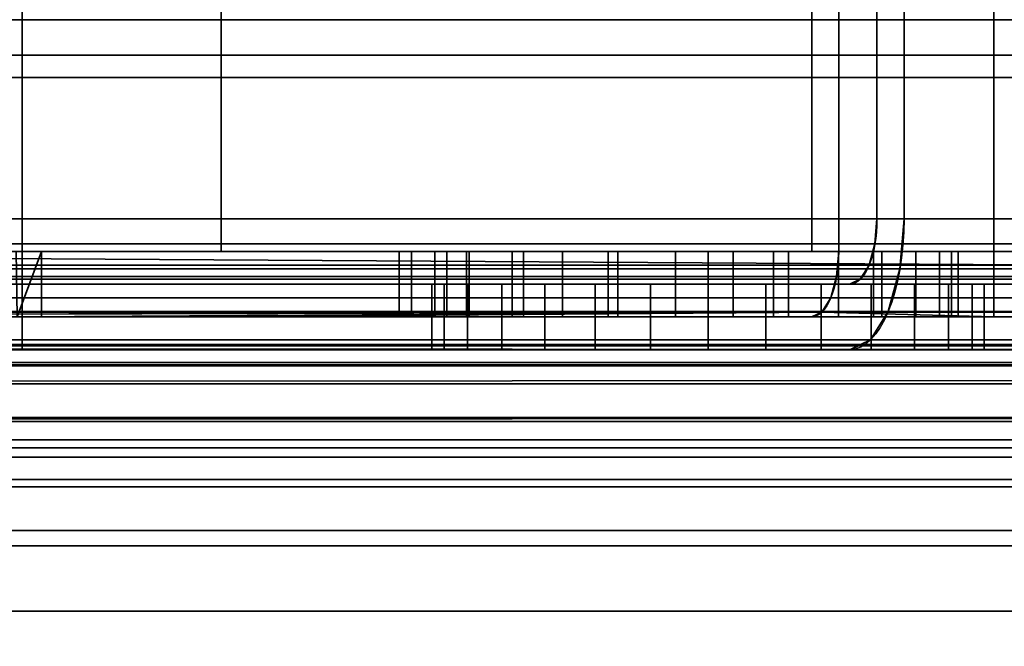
# Model space of a CAD drawing. Header units: millimetres. Extents: x -603 to 3703, y -115 to 193.
# Tile 448 of 656: x 1087 to 1103, y -35 to -25. Entities that reach past the tile are written whole.
import ezdxf

# ---------------------------------------------------------------- set-up
doc = ezdxf.new("R2010")
doc.units = ezdxf.units.MM
doc.layers.add('152', color=7, linetype='Continuous', true_color=0xffffff)

# ---------------------------------------------------------------- blocks, each defined once
blk = doc.blocks.new('UG_SURFACE_055')
at = {"layer": '152', "color": 252, "linetype": 'Continuous', "lineweight": 35}
for points in [[(1023.5, -29.92, 2023.75), (1976.5, -29.92, 2023.75), (1976.5, 14.42, 2023.75), (1023.5, 14.42, 2023.75)], [(1025, -29.92, 2022.25), (1025, 14.42, 2022.25), (1975, 14.42, 2022.25), (1975, -29.92, 2022.25)], [(970, -18, 2077.25), (970, -29.92, 2077.25), (2030, -29.92, 2077.25), (2030, -18, 2077.25)], [(971.5, -18, 2075.75), (2028.5, -18, 2075.75), (2028.5, -29.92, 2075.75), (971.5, -29.92, 2075.75)], [(2029.941, -30.521, 2077.191), (970, -29.92, 2077.25), (970.059, -30.521, 2077.191)], [(2029.941, -30.521, 2077.191), (2030, -29.92, 2077.25), (970, -29.92, 2077.25)], [(971.53, -30.228, 2075.72), (971.5, -29.92, 2075.75), (2028.5, -29.92, 2075.75)], [(971.53, -30.228, 2075.72), (2028.5, -29.92, 2075.75), (2028.47, -30.228, 2075.72)], [(1976.53, -30.228, 2023.78), (1023.5, -29.92, 2023.75), (1023.47, -30.228, 2023.78)], [(1976.53, -30.228, 2023.78), (1976.5, -29.92, 2023.75), (1023.5, -29.92, 2023.75)], [(1024.941, -30.521, 2022.309), (1975, -29.92, 2022.25), (1975.059, -30.521, 2022.309)], [(1024.941, -30.521, 2022.309), (1025, -29.92, 2022.25), (1975, -29.92, 2022.25)], [(2028.47, -30.228, 2075.72), (2028.38, -30.525, 2075.63), (971.62, -30.525, 2075.63), (971.53, -30.228, 2075.72)], [(1023.47, -30.228, 2023.78), (1023.38, -30.525, 2023.87), (1976.62, -30.525, 2023.87)], [(1023.47, -30.228, 2023.78), (1976.62, -30.525, 2023.87), (1976.53, -30.228, 2023.78)], [(970.059, -30.521, 2077.191), (970.234, -31.099, 2077.016), (2029.766, -31.099, 2077.016), (2029.941, -30.521, 2077.191)], [(2028.037, -31.037, 2075.287), (971.963, -31.037, 2075.287), (971.62, -30.525, 2075.63), (2028.38, -30.525, 2075.63)], [(1976.62, -30.525, 2023.87), (1023.38, -30.525, 2023.87), (1023.037, -31.037, 2024.213), (1976.963, -31.037, 2024.213)], [(1975.059, -30.521, 2022.309), (1024.765, -31.099, 2022.485), (1024.941, -30.521, 2022.309)], [(1975.059, -30.521, 2022.309), (1975.235, -31.099, 2022.485), (1024.765, -31.099, 2022.485)], [(2027.525, -31.38, 2074.775), (972.475, -31.38, 2074.775), (971.963, -31.037, 2075.287), (2028.037, -31.037, 2075.287)], [(1976.963, -31.037, 2024.213), (1023.037, -31.037, 2024.213), (1022.525, -31.38, 2024.725), (1977.475, -31.38, 2024.725)], [(2029.766, -31.099, 2077.016), (970.234, -31.099, 2077.016), (970.902, -32.098, 2076.348), (2029.098, -32.098, 2076.348)], [(1975.902, -32.098, 2023.152), (1024.098, -32.098, 2023.152), (1024.765, -31.099, 2022.485), (1975.235, -31.099, 2022.485)], [(2026.92, -31.5, 2074.17), (973.08, -31.5, 2074.17), (972.475, -31.38, 2074.775), (2027.525, -31.38, 2074.775)], [(973.08, -31.5, 2074.17), (2026.92, -31.5, 2074.17), (1978.08, -31.5, 2025.33), (1021.92, -31.5, 2025.33)], [(1977.475, -31.38, 2024.725), (1022.525, -31.38, 2024.725), (1021.92, -31.5, 2025.33), (1978.08, -31.5, 2025.33)], [(2029.098, -32.098, 2076.348), (970.902, -32.098, 2076.348), (971.901, -32.766, 2075.349), (2028.099, -32.766, 2075.349)], [(1976.901, -32.766, 2024.151), (1023.099, -32.766, 2024.151), (1024.098, -32.098, 2023.152), (1975.902, -32.098, 2023.152)], [(2028.099, -32.766, 2075.349), (971.901, -32.766, 2075.349), (973.08, -33, 2074.17), (2026.92, -33, 2074.17)], [(1978.08, -33, 2025.33), (1021.92, -33, 2025.33), (1023.099, -32.766, 2024.151), (1976.901, -32.766, 2024.151)], [(973.08, -33, 2074.17), (1021.92, -33, 2025.33), (1978.08, -33, 2025.33), (2026.92, -33, 2074.17)]]:
    blk.add_3dface(points, dxfattribs=at)
blk = doc.blocks.new('UG_SURFACE_057')
at = {"layer": '152', "color": 252, "linetype": 'Continuous', "lineweight": 35}
for points in [[(1026, -25.835, -7.906), (1974, -25.835, -7.906), (1974, -24.953, -7.75), (1026, -24.953, -7.75)], [(1026, -24.953, -8.75), (1974, -24.953, -8.75), (1974, -25.493, -8.845), (1026, -25.493, -8.845)], [(1026, -25.493, -8.845), (1974, -25.493, -8.845), (1974, -31.644, -11.084), (1026, -31.644, -11.084)], [(1026, -31.986, -10.144), (1974, -31.986, -10.144), (1974, -25.835, -7.906), (1026, -25.835, -7.906)], [(1974, -31.644, -11.084), (1974, -31.986, -10.144), (1026, -31.986, -10.144), (1026, -31.644, -11.084)]]:
    blk.add_3dface(points, dxfattribs=at)
blk = doc.blocks.new('UG_SURFACE_197')
at = {"layer": '152', "color": 252, "linetype": 'Continuous', "lineweight": 35}
for points in [[(1032, -16, 1527), (1101, -16, 1527), (1101, -28, 1527), (1032, -28, 1527)], [(1032, -28, 1528), (1100.586, -28, 1528), (1100.586, -16, 1528), (1032, -16, 1528)], [(1087.5, -28, 1619), (1101, -28, 1619), (1101, -16, 1619), (1087.5, -16, 1619)], [(1087.5, -28, 1619), (1087.5, -16, 1619), (1087.5, -16, 1618), (1087.5, -28, 1618)], [(1087.5, -28, 1618), (1087.5, -16, 1618), (1100.586, -16, 1618), (1100.586, -28, 1618)], [(1108, -28, 1610.586), (1100.586, -28, 1618), (1100.586, -16, 1618), (1108, -16, 1610.586)], [(1100.586, -28, 1528), (1108, -28, 1535.414), (1108, -16, 1535.414), (1100.586, -16, 1528)], [(1101, -16, 1527), (1109, -16, 1535), (1109, -28, 1535), (1101, -28, 1527)], [(1109, -16, 1611), (1101, -16, 1619), (1101, -28, 1619), (1109, -28, 1611)], [(1100.937, -28.765, 1527.152), (1032, -28.765, 1527.152), (1032, -28, 1527), (1101, -28, 1527)], [(1100.586, -28, 1528), (1032, -28, 1528), (1032, -28.383, 1528.076), (1100.554, -28.383, 1528.076)], [(1101, -28, 1619), (1087.5, -28, 1619), (1087.5, -28.765, 1618.848), (1100.937, -28.765, 1618.848)], [(1087.5, -28, 1618), (1087.5, -28.383, 1617.924), (1087.5, -28.765, 1618.848), (1087.5, -28, 1619)], [(1100.554, -28.383, 1617.924), (1087.5, -28.383, 1617.924), (1087.5, -28, 1618), (1100.586, -28, 1618)], [(1107.924, -28.383, 1610.554), (1100.554, -28.383, 1617.924), (1100.586, -28, 1618), (1108, -28, 1610.586)], [(1100.554, -28.383, 1528.076), (1107.924, -28.383, 1535.446), (1108, -28, 1535.414), (1100.586, -28, 1528)], [(1101, -28, 1527), (1109, -28, 1535), (1108.848, -28.765, 1535.063), (1100.937, -28.765, 1527.152)], [(1109, -28, 1611), (1101, -28, 1619), (1100.937, -28.765, 1618.848), (1108.848, -28.765, 1610.937)], [(1100.554, -28.383, 1528.076), (1032, -28.383, 1528.076), (1032, -28.707, 1528.293), (1100.464, -28.707, 1528.293)], [(1087.5, -29.414, 1618.414), (1087.5, -28.765, 1618.848), (1087.5, -28.383, 1617.924), (1087.5, -28.707, 1617.707)], [(1100.464, -28.707, 1617.707), (1087.5, -28.707, 1617.707), (1087.5, -28.383, 1617.924), (1100.554, -28.383, 1617.924)], [(1107.707, -28.707, 1610.464), (1100.464, -28.707, 1617.707), (1100.554, -28.383, 1617.924), (1107.924, -28.383, 1610.554)], [(1100.464, -28.707, 1528.293), (1107.707, -28.707, 1535.536), (1107.924, -28.383, 1535.446), (1100.554, -28.383, 1528.076)], [(1100.464, -28.707, 1528.293), (1032, -28.707, 1528.293), (1032, -28.924, 1528.617), (1100.33, -28.924, 1528.617)], [(1100.757, -29.414, 1527.586), (1032, -29.414, 1527.586), (1032, -28.765, 1527.152), (1100.937, -28.765, 1527.152)], [(1087.5, -29.848, 1617.765), (1087.5, -29.414, 1618.414), (1087.5, -28.707, 1617.707), (1087.5, -28.924, 1617.383)], [(1100.33, -28.924, 1617.383), (1087.5, -28.924, 1617.383), (1087.5, -28.707, 1617.707), (1100.464, -28.707, 1617.707)], [(1100.937, -28.765, 1618.848), (1087.5, -28.765, 1618.848), (1087.5, -29.414, 1618.414), (1100.757, -29.414, 1618.414)], [(1107.383, -28.924, 1610.33), (1100.33, -28.924, 1617.383), (1100.464, -28.707, 1617.707), (1107.707, -28.707, 1610.464)], [(1100.33, -28.924, 1528.617), (1107.383, -28.924, 1535.67), (1107.707, -28.707, 1535.536), (1100.464, -28.707, 1528.293)], [(1100.937, -28.765, 1527.152), (1108.848, -28.765, 1535.063), (1108.414, -29.414, 1535.243), (1100.757, -29.414, 1527.586)], [(1108.848, -28.765, 1610.937), (1100.937, -28.765, 1618.848), (1100.757, -29.414, 1618.414), (1108.414, -29.414, 1610.757)], [(1100.33, -28.924, 1528.617), (1032, -28.924, 1528.617), (1032, -29, 1529), (1100.172, -29, 1529)], [(1087.5, -30, 1617), (1087.5, -29.848, 1617.765), (1087.5, -28.924, 1617.383), (1087.5, -29, 1617)], [(1100.172, -29, 1617), (1087.5, -29, 1617), (1087.5, -28.924, 1617.383), (1100.33, -28.924, 1617.383)], [(1107, -29, 1610.172), (1100.172, -29, 1617), (1100.33, -28.924, 1617.383), (1107.383, -28.924, 1610.33)], [(1100.172, -29, 1529), (1107, -29, 1535.828), (1107.383, -28.924, 1535.67), (1100.33, -28.924, 1528.617)], [(1078.785, -29, 1530.5), (1100.172, -29, 1529), (1032, -29, 1529)], [(1078.785, -29, 1530.5), (1080.698, -29, 1530.881), (1100.172, -29, 1529)], [(1100.172, -29, 1529), (1080.698, -29, 1530.881), (1082.32, -29, 1531.964)], [(1096.271, -29, 1544.617), (1082.32, -29, 1531.964), (1083.404, -29, 1533.587)], [(1082.32, -29, 1531.964), (1096.271, -29, 1544.617), (1098, -29, 1544.25), (1100.172, -29, 1529)], [(1100.172, -29, 1617), (1082.698, -29, 1562.654), (1085.01, -29, 1600.99), (1086.853, -29, 1603.747)], [(1085.49, -29, 1560.489), (1082.698, -29, 1562.654), (1100.172, -29, 1617)], [(1083.404, -29, 1533.587), (1083.785, -29, 1535.5), (1094.842, -29, 1545.656), (1096.271, -29, 1544.617)], [(1083.785, -29, 1547.975), (1086.228, -29, 1550.527), (1093.773, -29, 1548.944), (1093.958, -29, 1547.187)], [(1093.958, -29, 1547.187), (1094.842, -29, 1545.656), (1083.785, -29, 1535.5), (1083.785, -29, 1547.975)], [(1100.172, -29, 1617), (1097.116, -29, 1552.657), (1095.502, -29, 1551.938), (1085.49, -29, 1560.489)], [(1087.161, -29, 1557.376), (1085.49, -29, 1560.489), (1095.502, -29, 1551.938)], [(1086.228, -29, 1550.527), (1087.422, -29, 1553.852), (1094.319, -29, 1550.625), (1093.773, -29, 1548.944)], [(1086.853, -29, 1603.747), (1086.853, -30, 1603.747), (1087.5, -30, 1607), (1087.5, -29, 1607)], [(1100.172, -29, 1617), (1086.853, -29, 1603.747), (1087.5, -29, 1607)], [(1095.502, -29, 1551.938), (1094.319, -29, 1550.625), (1087.422, -29, 1553.852), (1087.161, -29, 1557.376)], [(1087.5, -29, 1617), (1087.5, -29, 1607), (1087.5, -30, 1607), (1087.5, -30, 1617)], [(1087.5, -29, 1607), (1087.5, -29, 1617), (1100.172, -29, 1617)], [(1093.773, -29, 1548.944), (1093.773, -30, 1548.944), (1093.958, -30, 1547.187), (1093.958, -29, 1547.187)], [(1094.319, -29, 1550.625), (1094.319, -30, 1550.625), (1093.773, -30, 1548.944), (1093.773, -29, 1548.944)], [(1093.958, -29, 1547.187), (1093.958, -30, 1547.187), (1094.842, -30, 1545.656), (1094.842, -29, 1545.656)], [(1095.502, -29, 1551.938), (1095.502, -30, 1551.938), (1094.319, -30, 1550.625), (1094.319, -29, 1550.625)], [(1094.842, -29, 1545.656), (1094.842, -30, 1545.656), (1096.271, -30, 1544.617), (1096.271, -29, 1544.617)], [(1097.116, -29, 1552.657), (1097.116, -30, 1552.657), (1095.502, -30, 1551.938), (1095.502, -29, 1551.938)], [(1096.271, -29, 1544.617), (1096.271, -30, 1544.617), (1098, -30, 1544.25), (1098, -29, 1544.25)], [(1100.172, -29, 1617), (1098, -29, 1552.75), (1097.116, -29, 1552.657)], [(1098, -30, 1552.75), (1097.116, -30, 1552.657), (1097.116, -29, 1552.657), (1098, -29, 1552.75)], [(1107, -29, 1535.828), (1100.172, -29, 1529), (1098, -29, 1544.25), (1099.729, -29, 1544.617)], [(1098.884, -29, 1552.657), (1098, -29, 1552.75), (1100.172, -29, 1617), (1107, -29, 1610.172)], [(1098, -29, 1552.75), (1098.884, -29, 1552.657), (1098.884, -30, 1552.657), (1098, -30, 1552.75)], [(1098, -29, 1544.25), (1098, -30, 1544.25), (1099.729, -30, 1544.617), (1099.729, -29, 1544.617)], [(1107, -29, 1610.172), (1100.498, -29, 1551.938), (1098.884, -29, 1552.657)], [(1100.498, -29, 1551.938), (1100.498, -30, 1551.938), (1098.884, -30, 1552.657), (1098.884, -29, 1552.657)], [(1099.729, -29, 1544.617), (1101.158, -29, 1545.656), (1107, -29, 1535.828)], [(1099.729, -29, 1544.617), (1099.729, -30, 1544.617), (1101.158, -30, 1545.656), (1101.158, -29, 1545.656)], [(1107, -29, 1610.172), (1101.681, -29, 1550.625), (1100.498, -29, 1551.938)], [(1101.681, -29, 1550.625), (1101.681, -30, 1550.625), (1100.498, -30, 1551.938), (1100.498, -29, 1551.938)], [(1107, -29, 1535.828), (1101.158, -29, 1545.656), (1102.042, -29, 1547.187)], [(1101.158, -29, 1545.656), (1101.158, -30, 1545.656), (1102.042, -30, 1547.187), (1102.042, -29, 1547.187)], [(1102.227, -29, 1548.944), (1101.681, -29, 1550.625), (1107, -29, 1610.172), (1107, -29, 1535.828)], [(1102.227, -29, 1548.944), (1102.227, -30, 1548.944), (1101.681, -30, 1550.625), (1101.681, -29, 1550.625)], [(1102.042, -29, 1547.187), (1102.227, -29, 1548.944), (1107, -29, 1535.828)], [(1102.042, -29, 1547.187), (1102.042, -30, 1547.187), (1102.227, -30, 1548.944), (1102.227, -29, 1548.944)], [(1100.489, -29.848, 1528.235), (1032, -29.848, 1528.235), (1032, -29.414, 1527.586), (1100.757, -29.414, 1527.586)], [(1100.757, -29.414, 1618.414), (1087.5, -29.414, 1618.414), (1087.5, -29.848, 1617.765), (1100.489, -29.848, 1617.765)], [(1100.757, -29.414, 1527.586), (1108.414, -29.414, 1535.243), (1107.765, -29.848, 1535.511), (1100.489, -29.848, 1528.235)], [(1108.414, -29.414, 1610.757), (1100.757, -29.414, 1618.414), (1100.489, -29.848, 1617.765), (1107.765, -29.848, 1610.489)], [(1100.172, -30, 1529), (1032, -30, 1529), (1032, -29.848, 1528.235), (1100.489, -29.848, 1528.235)], [(1100.489, -29.848, 1617.765), (1087.5, -29.848, 1617.765), (1087.5, -30, 1617), (1100.172, -30, 1617)], [(1100.489, -29.848, 1528.235), (1107.765, -29.848, 1535.511), (1107, -30, 1535.828), (1100.172, -30, 1529)], [(1107.765, -29.848, 1610.489), (1100.489, -29.848, 1617.765), (1100.172, -30, 1617), (1107, -30, 1610.172)], [(1032, -30, 1529), (1100.172, -30, 1529), (1078.785, -30, 1530.5)], [(1062.498, -30, 1551.938), (1107, -30, 1610.172), (1085.01, -30, 1600.99), (1082.253, -30, 1599.147)], [(1072.866, -30, 1560.884), (1107, -30, 1610.172), (1062.498, -30, 1551.938)], [(1107, -30, 1610.172), (1072.866, -30, 1560.884), (1075.789, -30, 1562.87)], [(1107, -30, 1610.172), (1075.789, -30, 1562.87), (1079.266, -30, 1563.496)], [(1080.698, -30, 1530.881), (1078.785, -30, 1530.5), (1100.172, -30, 1529)], [(1107, -30, 1610.172), (1079.266, -30, 1563.496), (1082.698, -30, 1562.654)], [(1082.32, -30, 1531.964), (1080.698, -30, 1530.881), (1100.172, -30, 1529)], [(1100.172, -30, 1529), (1083.404, -30, 1533.587), (1082.32, -30, 1531.964)], [(1107, -30, 1610.172), (1082.698, -30, 1562.654), (1085.49, -30, 1560.489)], [(1098, -30, 1544.25), (1083.785, -30, 1535.5), (1083.404, -30, 1533.587), (1100.172, -30, 1529)], [(1083.785, -30, 1547.975), (1083.785, -30, 1535.5), (1094.842, -30, 1545.656), (1093.958, -30, 1547.187)], [(1093.958, -30, 1547.187), (1093.773, -30, 1548.944), (1086.228, -30, 1550.527), (1083.785, -30, 1547.975)], [(1083.785, -30, 1535.5), (1098, -30, 1544.25), (1096.271, -30, 1544.617)], [(1096.271, -30, 1544.617), (1094.842, -30, 1545.656), (1083.785, -30, 1535.5)], [(1086.853, -30, 1603.747), (1085.01, -30, 1600.99), (1107, -30, 1610.172)], [(1085.49, -30, 1560.489), (1095.502, -30, 1551.938), (1097.116, -30, 1552.657), (1107, -30, 1610.172)], [(1085.49, -30, 1560.489), (1094.319, -30, 1550.625), (1095.502, -30, 1551.938)], [(1094.319, -30, 1550.625), (1085.49, -30, 1560.489), (1087.161, -30, 1557.376)], [(1087.422, -30, 1553.852), (1086.228, -30, 1550.527), (1093.773, -30, 1548.944), (1094.319, -30, 1550.625)], [(1087.5, -30, 1607), (1086.853, -30, 1603.747), (1107, -30, 1610.172)], [(1094.319, -30, 1550.625), (1087.161, -30, 1557.376), (1087.422, -30, 1553.852)], [(1107, -30, 1610.172), (1100.172, -30, 1617), (1087.5, -30, 1617), (1087.5, -30, 1607)], [(1107, -30, 1610.172), (1097.116, -30, 1552.657), (1098, -30, 1552.75)], [(1098, -30, 1552.75), (1098.884, -30, 1552.657), (1107, -30, 1610.172)], [(1100.172, -30, 1529), (1107, -30, 1535.828), (1099.729, -30, 1544.617), (1098, -30, 1544.25)], [(1098.884, -30, 1552.657), (1100.498, -30, 1551.938), (1107, -30, 1610.172)], [(1107, -30, 1535.828), (1101.158, -30, 1545.656), (1099.729, -30, 1544.617)], [(1100.498, -30, 1551.938), (1101.681, -30, 1550.625), (1107, -30, 1610.172)], [(1102.042, -30, 1547.187), (1101.158, -30, 1545.656), (1107, -30, 1535.828)], [(1107, -30, 1535.828), (1107, -30, 1610.172), (1101.681, -30, 1550.625), (1102.227, -30, 1548.944)], [(1107, -30, 1535.828), (1102.227, -30, 1548.944), (1102.042, -30, 1547.187)]]:
    blk.add_3dface(points, dxfattribs=at)
blk = doc.blocks.new('UG_SURFACE_198')
at = {"layer": '152', "color": 252, "linetype": 'Continuous', "lineweight": 35}
for points in [[(1032, -15.5, 1004.2), (1100, -15.5, 1004.2), (1100, -28.5, 1004.2), (1032, -28.5, 1004.2)], [(1100, -15.5, 1158.8), (1032, -15.5, 1158.8), (1032, -28.5, 1158.8), (1100, -28.5, 1158.8)], [(1085.42, -28.5, 1005.2), (1090.546, -28.5, 1005.2), (1090.546, -15.5, 1005.2), (1087.42, -15.5, 1005.2)], [(1087.42, -15.5, 1157.8), (1090.546, -15.5, 1157.8), (1090.546, -28.5, 1157.8), (1085.42, -28.5, 1157.8)], [(1090.546, -28.5, 1005.2), (1099.586, -28.5, 1005.2), (1099.586, -15.5, 1005.2), (1090.546, -15.5, 1005.2)], [(1090.546, -15.5, 1157.8), (1099.586, -15.5, 1157.8), (1099.586, -28.5, 1157.8), (1090.546, -28.5, 1157.8)], [(1102.375, -15.5, 1007.989), (1099.586, -15.5, 1005.2), (1099.586, -28.5, 1005.2), (1102.375, -28.5, 1007.989)], [(1102.375, -28.5, 1155.011), (1099.586, -28.5, 1157.8), (1099.586, -15.5, 1157.8), (1102.375, -15.5, 1155.011)], [(1100, -15.5, 1004.2), (1109, -15.5, 1013.2), (1109, -28.5, 1013.2), (1100, -28.5, 1004.2)], [(1100, -28.5, 1158.8), (1109, -28.5, 1149.8), (1109, -15.5, 1149.8), (1100, -15.5, 1158.8)], [(1102.375, -28.5, 1007.989), (1108, -28.5, 1013.614), (1108, -15.5, 1013.614), (1102.375, -15.5, 1007.989)], [(1102.375, -15.5, 1155.011), (1108, -15.5, 1149.386), (1108, -28.5, 1149.386), (1102.375, -28.5, 1155.011)], [(1099.968, -28.883, 1004.276), (1032, -28.883, 1004.276), (1032, -28.5, 1004.2), (1100, -28.5, 1004.2)], [(1100, -28.5, 1158.8), (1032, -28.5, 1158.8), (1032, -28.883, 1158.724), (1099.968, -28.883, 1158.724)], [(1090.546, -28.5, 1015.975), (1085.42, -28.5, 1015.975), (1085.42, -28.5, 1028.207), (1086.658, -28.5, 1029.583)], [(1085.569, -28.5, 1039.917), (1085.42, -28.5, 1040.025), (1085.42, -28.5, 1061.42), (1090.546, -28.5, 1061.42)], [(1090.546, -28.5, 1157.8), (1090.546, -28.5, 1095), (1085.42, -28.5, 1095), (1085.42, -28.5, 1157.8)], [(1090.546, -28.5, 1095), (1090.546, -28.5, 1061.42), (1085.42, -28.5, 1061.42), (1085.42, -28.5, 1095)], [(1090.546, -28.5, 1015.975), (1090.546, -28.5, 1005.2), (1085.42, -28.5, 1005.2), (1085.42, -28.5, 1015.975)], [(1090.546, -28.5, 1061.42), (1087.408, -28.5, 1036.734), (1085.569, -28.5, 1039.917)], [(1087.793, -28.5, 1033.079), (1086.658, -28.5, 1029.583), (1086.658, -29.5, 1029.583), (1087.42, -29.5, 1031.931)], [(1090.546, -28.5, 1015.975), (1086.658, -28.5, 1029.583), (1087.793, -28.5, 1033.079)], [(1087.408, -28.5, 1036.734), (1087.793, -28.5, 1033.079), (1087.793, -29.5, 1033.079), (1087.42, -29.5, 1036.612)], [(1087.793, -28.5, 1033.079), (1087.408, -28.5, 1036.734), (1090.546, -28.5, 1061.42), (1090.546, -28.5, 1015.975)], [(1087.42, -29.5, 1031.931), (1087.793, -29.5, 1033.079), (1087.793, -28.5, 1033.079)], [(1090.546, -28.5, 1015.975), (1090.546, -28.5, 1061.42), (1093.273, -28.5, 1027.294)], [(1093.273, -28.5, 1027.294), (1093.458, -28.5, 1025.537), (1090.546, -28.5, 1015.975)], [(1090.546, -28.5, 1061.42), (1102.375, -28.5, 1061.42), (1097.5, -28.5, 1031.1), (1096.616, -28.5, 1031.007)], [(1090.546, -28.5, 1061.42), (1093.819, -28.5, 1028.975), (1093.273, -28.5, 1027.294)], [(1096.616, -28.5, 1031.007), (1095.002, -28.5, 1030.288), (1090.546, -28.5, 1061.42)], [(1090.546, -28.5, 1015.975), (1094.342, -28.5, 1024.006), (1095.771, -28.5, 1022.967)], [(1095.002, -28.5, 1030.288), (1093.819, -28.5, 1028.975), (1090.546, -28.5, 1061.42)], [(1093.458, -28.5, 1025.537), (1094.342, -28.5, 1024.006), (1090.546, -28.5, 1015.975)], [(1095.771, -28.5, 1022.967), (1097.5, -28.5, 1022.6), (1102.375, -28.5, 1015.975), (1090.546, -28.5, 1015.975)], [(1098, -28.5, 1110), (1090.546, -28.5, 1157.8), (1099.586, -28.5, 1157.8)], [(1102.375, -28.5, 1095), (1090.546, -28.5, 1095), (1096.469, -28.5, 1102.304), (1098, -28.5, 1102)], [(1090.546, -28.5, 1095), (1095.172, -28.5, 1103.172), (1096.469, -28.5, 1102.304)], [(1090.546, -28.5, 1095), (1094, -28.5, 1106), (1094.304, -28.5, 1104.469)], [(1090.546, -28.5, 1157.8), (1095.172, -28.5, 1108.828), (1094.304, -28.5, 1107.531)], [(1098, -28.5, 1110), (1096.469, -28.5, 1109.696), (1090.546, -28.5, 1157.8)], [(1094.304, -28.5, 1107.531), (1094, -28.5, 1106), (1090.546, -28.5, 1095), (1090.546, -28.5, 1157.8)], [(1094.304, -28.5, 1104.469), (1095.172, -28.5, 1103.172), (1090.546, -28.5, 1095)], [(1096.469, -28.5, 1109.696), (1095.172, -28.5, 1108.828), (1090.546, -28.5, 1157.8)], [(1090.546, -28.5, 1015.975), (1102.375, -28.5, 1015.975), (1102.375, -28.5, 1007.989)], [(1102.375, -28.5, 1007.989), (1099.586, -28.5, 1005.2), (1090.546, -28.5, 1005.2), (1090.546, -28.5, 1015.975)], [(1102.375, -28.5, 1095), (1102.375, -28.5, 1061.42), (1090.546, -28.5, 1061.42), (1090.546, -28.5, 1095)], [(1093.273, -28.5, 1027.294), (1093.273, -29.5, 1027.294), (1093.458, -29.5, 1025.537), (1093.458, -28.5, 1025.537)], [(1093.819, -28.5, 1028.975), (1093.819, -29.5, 1028.975), (1093.273, -29.5, 1027.294), (1093.273, -28.5, 1027.294)], [(1093.458, -28.5, 1025.537), (1093.458, -29.5, 1025.537), (1094.342, -29.5, 1024.006), (1094.342, -28.5, 1024.006)], [(1095.002, -28.5, 1030.288), (1095.002, -29.5, 1030.288), (1093.819, -29.5, 1028.975), (1093.819, -28.5, 1028.975)], [(1094, -29.5, 1106), (1094, -28.5, 1106), (1094.304, -28.5, 1107.531), (1094.304, -29.5, 1107.531)], [(1094.304, -29.5, 1104.469), (1094.304, -28.5, 1104.469), (1094, -28.5, 1106), (1094, -29.5, 1106)], [(1094.304, -29.5, 1107.531), (1094.304, -28.5, 1107.531), (1095.172, -28.5, 1108.828), (1095.172, -29.5, 1108.828)], [(1095.172, -29.5, 1103.172), (1095.172, -28.5, 1103.172), (1094.304, -28.5, 1104.469), (1094.304, -29.5, 1104.469)], [(1094.342, -28.5, 1024.006), (1094.342, -29.5, 1024.006), (1095.771, -29.5, 1022.967), (1095.771, -28.5, 1022.967)], [(1096.616, -28.5, 1031.007), (1096.616, -29.5, 1031.007), (1095.002, -29.5, 1030.288), (1095.002, -28.5, 1030.288)], [(1095.172, -29.5, 1108.828), (1095.172, -28.5, 1108.828), (1096.469, -28.5, 1109.696), (1096.469, -29.5, 1109.696)], [(1096.469, -29.5, 1102.304), (1096.469, -28.5, 1102.304), (1095.172, -28.5, 1103.172), (1095.172, -29.5, 1103.172)], [(1095.771, -28.5, 1022.967), (1095.771, -29.5, 1022.967), (1097.5, -29.5, 1022.6), (1097.5, -28.5, 1022.6)], [(1096.469, -29.5, 1109.696), (1096.469, -28.5, 1109.696), (1098, -28.5, 1110), (1098, -29.5, 1110)], [(1098, -29.5, 1102), (1098, -28.5, 1102), (1096.469, -28.5, 1102.304), (1096.469, -29.5, 1102.304)], [(1097.5, -29.5, 1031.1), (1096.616, -29.5, 1031.007), (1096.616, -28.5, 1031.007), (1097.5, -28.5, 1031.1)], [(1097.5, -28.5, 1031.1), (1098.384, -28.5, 1031.007), (1098.384, -29.5, 1031.007), (1097.5, -29.5, 1031.1)], [(1097.5, -28.5, 1022.6), (1097.5, -29.5, 1022.6), (1099.229, -29.5, 1022.967), (1099.229, -28.5, 1022.967)], [(1102.375, -28.5, 1015.975), (1097.5, -28.5, 1022.6), (1099.229, -28.5, 1022.967)], [(1098.384, -28.5, 1031.007), (1097.5, -28.5, 1031.1), (1102.375, -28.5, 1061.42)], [(1098, -29.5, 1102), (1099, -29.5, 1102), (1099, -28.5, 1102), (1098, -28.5, 1102)], [(1099, -29.5, 1110), (1098, -29.5, 1110), (1098, -28.5, 1110), (1099, -28.5, 1110)], [(1102.375, -28.5, 1095), (1098, -28.5, 1102), (1099, -28.5, 1102)], [(1099.586, -28.5, 1157.8), (1102.375, -28.5, 1155.011), (1099, -28.5, 1110), (1098, -28.5, 1110)], [(1099.998, -28.5, 1030.288), (1099.998, -29.5, 1030.288), (1098.384, -29.5, 1031.007), (1098.384, -28.5, 1031.007)], [(1102.375, -28.5, 1061.42), (1099.998, -28.5, 1030.288), (1098.384, -28.5, 1031.007)], [(1100.531, -29.5, 1102.304), (1100.531, -28.5, 1102.304), (1099, -28.5, 1102), (1099, -29.5, 1102)], [(1099, -29.5, 1110), (1099, -28.5, 1110), (1100.531, -28.5, 1109.696), (1100.531, -29.5, 1109.696)], [(1099, -28.5, 1102), (1100.531, -28.5, 1102.304), (1102.375, -28.5, 1095)], [(1102.375, -28.5, 1155.011), (1100.531, -28.5, 1109.696), (1099, -28.5, 1110)], [(1099.229, -28.5, 1022.967), (1099.229, -29.5, 1022.967), (1100.658, -29.5, 1024.006), (1100.658, -28.5, 1024.006)], [(1099.229, -28.5, 1022.967), (1100.658, -28.5, 1024.006), (1102.375, -28.5, 1015.975)], [(1100, -28.5, 1004.2), (1109, -28.5, 1013.2), (1108.924, -28.883, 1013.232), (1099.968, -28.883, 1004.276)], [(1109, -28.5, 1149.8), (1100, -28.5, 1158.8), (1099.968, -28.883, 1158.724), (1108.924, -28.883, 1149.768)], [(1101.181, -28.5, 1028.975), (1101.181, -29.5, 1028.975), (1099.998, -29.5, 1030.288), (1099.998, -28.5, 1030.288)], [(1102.375, -28.5, 1061.42), (1101.181, -28.5, 1028.975), (1099.998, -28.5, 1030.288)], [(1101.828, -29.5, 1103.172), (1101.828, -28.5, 1103.172), (1100.531, -28.5, 1102.304), (1100.531, -29.5, 1102.304)], [(1100.531, -29.5, 1109.696), (1100.531, -28.5, 1109.696), (1101.828, -28.5, 1108.828), (1101.828, -29.5, 1108.828)], [(1100.531, -28.5, 1102.304), (1101.828, -28.5, 1103.172), (1102.375, -28.5, 1095)], [(1102.375, -28.5, 1155.011), (1101.828, -28.5, 1108.828), (1100.531, -28.5, 1109.696)], [(1100.658, -28.5, 1024.006), (1100.658, -29.5, 1024.006), (1101.542, -29.5, 1025.537), (1101.542, -28.5, 1025.537)], [(1102.375, -28.5, 1015.975), (1100.658, -28.5, 1024.006), (1101.542, -28.5, 1025.537)], [(1101.727, -28.5, 1027.294), (1101.727, -29.5, 1027.294), (1101.181, -29.5, 1028.975), (1101.181, -28.5, 1028.975)], [(1101.727, -28.5, 1027.294), (1101.181, -28.5, 1028.975), (1102.375, -28.5, 1061.42)], [(1101.542, -28.5, 1025.537), (1101.542, -29.5, 1025.537), (1101.727, -29.5, 1027.294), (1101.727, -28.5, 1027.294)], [(1102.375, -28.5, 1015.975), (1101.542, -28.5, 1025.537), (1101.727, -28.5, 1027.294)], [(1101.727, -28.5, 1027.294), (1102.375, -28.5, 1061.42), (1102.375, -28.5, 1015.975)], [(1102.375, -28.5, 1103.99), (1101.828, -28.5, 1103.172), (1101.828, -29.5, 1103.172), (1102.375, -29.5, 1103.99)], [(1102.375, -29.5, 1108.01), (1101.828, -29.5, 1108.828), (1101.828, -28.5, 1108.828), (1102.375, -28.5, 1108.01)], [(1102.375, -28.5, 1155.011), (1102.375, -28.5, 1108.01), (1101.828, -28.5, 1108.828)], [(1101.828, -28.5, 1103.172), (1102.375, -28.5, 1103.99), (1102.375, -28.5, 1095)], [(1102.375, -28.5, 1108.01), (1102.695, -28.5, 1107.531), (1102.695, -29.5, 1107.531), (1102.375, -29.5, 1108.01)], [(1102.375, -29.5, 1103.99), (1102.695, -29.5, 1104.469), (1102.695, -28.5, 1104.469), (1102.375, -28.5, 1103.99)], [(1108, -28.5, 1095), (1102.375, -28.5, 1095), (1102.375, -28.5, 1103.99), (1102.695, -28.5, 1104.469)], [(1102.375, -28.5, 1007.989), (1102.375, -28.5, 1015.975), (1108, -28.5, 1015.975), (1108, -28.5, 1013.614)], [(1102.695, -28.5, 1107.531), (1102.375, -28.5, 1108.01), (1102.375, -28.5, 1155.011), (1108, -28.5, 1149.386)], [(1108, -28.5, 1095), (1108, -28.5, 1061.42), (1102.375, -28.5, 1061.42), (1102.375, -28.5, 1095)], [(1108, -28.5, 1061.42), (1108, -28.5, 1015.975), (1102.375, -28.5, 1015.975), (1102.375, -28.5, 1061.42)], [(1099.879, -29.207, 1004.493), (1032, -29.207, 1004.493), (1032, -28.883, 1004.276), (1099.968, -28.883, 1004.276)], [(1099.968, -28.883, 1158.724), (1032, -28.883, 1158.724), (1032, -29.207, 1158.507), (1099.879, -29.207, 1158.507)], [(1099.968, -28.883, 1004.276), (1108.924, -28.883, 1013.232), (1108.707, -29.207, 1013.321), (1099.879, -29.207, 1004.493)], [(1108.924, -28.883, 1149.768), (1099.968, -28.883, 1158.724), (1099.879, -29.207, 1158.507), (1108.707, -29.207, 1149.679)], [(1099.744, -29.424, 1004.817), (1032, -29.424, 1004.817), (1032, -29.207, 1004.493), (1099.879, -29.207, 1004.493)], [(1099.879, -29.207, 1158.507), (1032, -29.207, 1158.507), (1032, -29.424, 1158.183), (1099.744, -29.424, 1158.183)], [(1099.879, -29.207, 1004.493), (1108.707, -29.207, 1013.321), (1108.383, -29.424, 1013.456), (1099.744, -29.424, 1004.817)], [(1108.707, -29.207, 1149.679), (1099.879, -29.207, 1158.507), (1099.744, -29.424, 1158.183), (1108.383, -29.424, 1149.544)], [(1032, -29.424, 1004.817), (1099.744, -29.424, 1004.817), (1070.58, -29.5, 1005.2), (1067.455, -29.5, 1005.2)], [(1099.744, -29.424, 1158.183), (1032, -29.424, 1158.183), (1064.375, -29.5, 1157.8), (1067.455, -29.5, 1157.8)], [(1099.744, -29.424, 1158.183), (1067.455, -29.5, 1157.8), (1070.58, -29.5, 1157.8)], [(1099.744, -29.424, 1004.817), (1087.42, -29.5, 1005.2), (1070.58, -29.5, 1005.2)], [(1070.58, -29.5, 1157.8), (1087.42, -29.5, 1157.8), (1099.744, -29.424, 1158.183)], [(1099.744, -29.424, 1004.817), (1090.546, -29.5, 1005.2), (1087.42, -29.5, 1005.2)], [(1099.744, -29.424, 1158.183), (1087.42, -29.5, 1157.8), (1090.546, -29.5, 1157.8)], [(1090.546, -29.5, 1061.42), (1087.42, -29.5, 1061.42), (1087.42, -29.5, 1036.612), (1087.793, -29.5, 1033.079)], [(1087.793, -29.5, 1033.079), (1087.42, -29.5, 1031.931), (1087.42, -29.5, 1015.975), (1090.546, -29.5, 1015.975)], [(1087.42, -29.5, 1157.8), (1087.42, -29.5, 1112), (1090.546, -29.5, 1112), (1090.546, -29.5, 1157.8)], [(1087.42, -29.5, 1112), (1087.42, -29.5, 1100), (1090.546, -29.5, 1100), (1090.546, -29.5, 1112)], [(1087.42, -29.5, 1100), (1087.42, -29.5, 1093), (1090.546, -29.5, 1093), (1090.546, -29.5, 1100)], [(1087.42, -29.5, 1093), (1087.42, -29.5, 1061.42), (1090.546, -29.5, 1061.42), (1090.546, -29.5, 1093)], [(1087.42, -29.5, 1015.975), (1087.42, -29.5, 1005.2), (1090.546, -29.5, 1005.2), (1090.546, -29.5, 1015.975)], [(1087.793, -29.5, 1033.079), (1090.546, -29.5, 1015.975), (1090.546, -29.5, 1061.42)], [(1099.744, -29.424, 1004.817), (1099.586, -29.5, 1005.2), (1090.546, -29.5, 1005.2)], [(1090.546, -29.5, 1157.8), (1099.586, -29.5, 1157.8), (1099.744, -29.424, 1158.183)], [(1102.375, -29.5, 1061.42), (1090.546, -29.5, 1061.42), (1096.616, -29.5, 1031.007), (1097.5, -29.5, 1031.1)], [(1090.546, -29.5, 1061.42), (1095.002, -29.5, 1030.288), (1096.616, -29.5, 1031.007)], [(1090.546, -29.5, 1015.975), (1093.458, -29.5, 1025.537), (1093.273, -29.5, 1027.294)], [(1090.546, -29.5, 1061.42), (1093.819, -29.5, 1028.975), (1095.002, -29.5, 1030.288)], [(1090.546, -29.5, 1015.975), (1094.342, -29.5, 1024.006), (1093.458, -29.5, 1025.537)], [(1093.273, -29.5, 1027.294), (1090.546, -29.5, 1061.42), (1090.546, -29.5, 1015.975)], [(1093.273, -29.5, 1027.294), (1093.819, -29.5, 1028.975), (1090.546, -29.5, 1061.42)], [(1090.546, -29.5, 1015.975), (1102.375, -29.5, 1015.975), (1097.5, -29.5, 1022.6), (1095.771, -29.5, 1022.967)], [(1095.771, -29.5, 1022.967), (1094.342, -29.5, 1024.006), (1090.546, -29.5, 1015.975)], [(1102.375, -29.5, 1112), (1090.546, -29.5, 1112), (1098, -29.5, 1110), (1099, -29.5, 1110)], [(1090.546, -29.5, 1112), (1096.469, -29.5, 1109.696), (1098, -29.5, 1110)], [(1090.546, -29.5, 1100), (1102.375, -29.5, 1100), (1099, -29.5, 1102), (1098, -29.5, 1102)], [(1090.546, -29.5, 1112), (1095.172, -29.5, 1108.828), (1096.469, -29.5, 1109.696)], [(1090.546, -29.5, 1112), (1094, -29.5, 1106), (1094.304, -29.5, 1107.531)], [(1090.546, -29.5, 1100), (1095.172, -29.5, 1103.172), (1094.304, -29.5, 1104.469)], [(1098, -29.5, 1102), (1096.469, -29.5, 1102.304), (1090.546, -29.5, 1100)], [(1094.304, -29.5, 1104.469), (1094, -29.5, 1106), (1090.546, -29.5, 1112), (1090.546, -29.5, 1100)], [(1094.304, -29.5, 1107.531), (1095.172, -29.5, 1108.828), (1090.546, -29.5, 1112)], [(1096.469, -29.5, 1102.304), (1095.172, -29.5, 1103.172), (1090.546, -29.5, 1100)], [(1090.546, -29.5, 1015.975), (1090.546, -29.5, 1005.2), (1099.586, -29.5, 1005.2), (1102.375, -29.5, 1007.989)], [(1090.546, -29.5, 1112), (1102.375, -29.5, 1112), (1102.375, -29.5, 1155.011), (1099.586, -29.5, 1157.8)], [(1099.586, -29.5, 1157.8), (1090.546, -29.5, 1157.8), (1090.546, -29.5, 1112)], [(1102.375, -29.5, 1007.989), (1102.375, -29.5, 1015.975), (1090.546, -29.5, 1015.975)], [(1090.546, -29.5, 1100), (1090.546, -29.5, 1093), (1102.375, -29.5, 1093), (1102.375, -29.5, 1100)], [(1090.546, -29.5, 1093), (1090.546, -29.5, 1061.42), (1102.375, -29.5, 1061.42), (1102.375, -29.5, 1093)], [(1097.5, -29.5, 1031.1), (1098.384, -29.5, 1031.007), (1102.375, -29.5, 1061.42)], [(1099.229, -29.5, 1022.967), (1097.5, -29.5, 1022.6), (1102.375, -29.5, 1015.975)], [(1098.384, -29.5, 1031.007), (1099.998, -29.5, 1030.288), (1102.375, -29.5, 1061.42)], [(1099, -29.5, 1110), (1100.531, -29.5, 1109.696), (1102.375, -29.5, 1112)], [(1102.375, -29.5, 1100), (1100.531, -29.5, 1102.304), (1099, -29.5, 1102)], [(1102.375, -29.5, 1015.975), (1100.658, -29.5, 1024.006), (1099.229, -29.5, 1022.967)], [(1102.375, -29.5, 1007.989), (1099.586, -29.5, 1005.2), (1099.744, -29.424, 1004.817)], [(1099.744, -29.424, 1158.183), (1099.586, -29.5, 1157.8), (1102.375, -29.5, 1155.011)], [(1099.744, -29.424, 1004.817), (1108.383, -29.424, 1013.456), (1108, -29.5, 1013.614), (1102.375, -29.5, 1007.989)], [(1102.375, -29.5, 1155.011), (1108, -29.5, 1149.386), (1108.383, -29.424, 1149.544), (1099.744, -29.424, 1158.183)], [(1099.998, -29.5, 1030.288), (1101.181, -29.5, 1028.975), (1102.375, -29.5, 1061.42)], [(1100.531, -29.5, 1109.696), (1101.828, -29.5, 1108.828), (1102.375, -29.5, 1112)], [(1102.375, -29.5, 1100), (1101.828, -29.5, 1103.172), (1100.531, -29.5, 1102.304)], [(1101.542, -29.5, 1025.537), (1100.658, -29.5, 1024.006), (1102.375, -29.5, 1015.975)], [(1102.375, -29.5, 1061.42), (1101.181, -29.5, 1028.975), (1101.727, -29.5, 1027.294)], [(1101.727, -29.5, 1027.294), (1101.542, -29.5, 1025.537), (1102.375, -29.5, 1015.975)], [(1102.375, -29.5, 1015.975), (1102.375, -29.5, 1061.42), (1101.727, -29.5, 1027.294)], [(1102.375, -29.5, 1100), (1102.375, -29.5, 1103.99), (1101.828, -29.5, 1103.172)], [(1101.828, -29.5, 1108.828), (1102.375, -29.5, 1108.01), (1102.375, -29.5, 1112)], [(1108, -29.5, 1112), (1102.375, -29.5, 1112), (1102.375, -29.5, 1108.01), (1102.695, -29.5, 1107.531)], [(1102.375, -29.5, 1155.011), (1102.375, -29.5, 1112), (1108, -29.5, 1112), (1108, -29.5, 1149.386)], [(1108, -29.5, 1013.614), (1108, -29.5, 1015.975), (1102.375, -29.5, 1015.975), (1102.375, -29.5, 1007.989)], [(1102.695, -29.5, 1104.469), (1102.375, -29.5, 1103.99), (1102.375, -29.5, 1100), (1108, -29.5, 1100)], [(1102.375, -29.5, 1100), (1102.375, -29.5, 1093), (1108, -29.5, 1093), (1108, -29.5, 1100)], [(1102.375, -29.5, 1093), (1102.375, -29.5, 1061.42), (1108, -29.5, 1061.42), (1108, -29.5, 1093)], [(1102.375, -29.5, 1061.42), (1102.375, -29.5, 1015.975), (1108, -29.5, 1015.975), (1108, -29.5, 1061.42)]]:
    blk.add_3dface(points, dxfattribs=at)
blk = doc.blocks.new('UG_SURFACE_199')
at = {"layer": '152', "color": 35, "linetype": 'Continuous', "lineweight": 35}
for points in [[(1971, -34, 2019), (1971, 0, 2019), (1029, -15.75, 2019), (1029, -28.25, 2019)], [(1971, -2), (1971, -34), (1029, -28.25), (1029, -15.75)], [(1029, -28.25, 2019), (1029, -34, 2019), (1971, -34, 2019)], [(1971, -34), (1029, -34), (1029, -28.25)], [(1016, -34, 2032), (1984, -34, 2032), (1971, -34, 2019), (1029, -34, 2019)], [(1984, -48), (1016, -48), (1016, -34), (1029, -34)], [(1984, -50, 2032), (1984, -34, 2032), (1016, -34, 2032), (1016, -50, 2032)], [(1984, -48), (1029, -34), (1971, -34)]]:
    blk.add_3dface(points, dxfattribs=at)

msp = doc.modelspace()

# ---------------------------------------------------------------- linework, layer by layer
at = {"layer": '152', "linetype": 'Continuous', "lineweight": -3}
for p, q in [((1099.586, -28.5, 1157.8), (1099.586, -15.5, 1157.8)), ((1099.586, -15.5, 1005.2), (1099.586, -28.5, 1005.2)), ((1100, -28.5, 1158.8), (1100, -15.5, 1158.8)), ((1100, -15.5, 1004.2), (1100, -28.5, 1004.2)), ((1087.5, -28, 1619), (1087.5, -16, 1619)), ((1087.5, -28, 1618), (1087.5, -16, 1618)), ((1100.586, -16, 1528), (1100.586, -28, 1528)), ((1100.586, -28, 1618), (1100.586, -16, 1618)), ((1101, -16, 1527), (1101, -28, 1527)), ((1101, -28, 1619), (1101, -16, 1619)), ((1974, -24.953, -7.75), (1026, -24.953, -7.75)), ((1974, -24.953, -8.75), (1026, -24.953, -8.75)), ((1974, -25.493, -8.845), (1026, -25.493, -8.845)), ((1974, -25.835, -7.906), (1026, -25.835, -7.906)), ((1100.586, -28, 1528), (1032, -28, 1528)), ((1101, -28, 1527), (1032, -28, 1527)), ((1087.5, -28, 1618), (1100.586, -28, 1618)), ((1087.5, -28, 1619), (1101, -28, 1619)), ((1100.586, -28, 1618), (1108, -28, 1610.586)), ((1108, -28, 1535.414), (1100.586, -28, 1528)), ((1101, -28, 1619), (1109, -28, 1611)), ((1109, -28, 1535), (1101, -28, 1527)), ((1100, -28.5, 1004.2), (1032, -28.5, 1004.2)), ((1032, -28.5, 1157.8), (1099.586, -28.5, 1157.8)), ((1032, -28.5, 1005.2), (1099.586, -28.5, 1005.2)), ((1032, -28.5, 1158.8), (1100, -28.5, 1158.8)), ((1099, -28.5, 1110), (1098, -28.5, 1110)), ((1098, -29.5, 1102), (1098, -28.5, 1102)), ((1098, -29.5, 1110), (1098, -28.5, 1110)), ((1098, -28.5, 1102), (1099, -28.5, 1102)), ((1099, -29.5, 1102), (1099, -28.5, 1102)), ((1099, -29.5, 1110), (1099, -28.5, 1110)), ((1099.586, -28.5, 1005.2), (1108, -28.5, 1013.614)), ((1108, -28.5, 1149.386), (1099.586, -28.5, 1157.8)), ((1100, -28.5, 1158.8), (1109, -28.5, 1149.8)), ((1109, -28.5, 1013.2), (1100, -28.5, 1004.2)), ((1032, -29, 1529), (1100.172, -29, 1529)), ((1100.172, -29, 1617), (1087.5, -29, 1617)), ((1087.5, -29, 1607), (1087.5, -30, 1607)), ((1087.5, -29, 1607), (1087.5, -29, 1617)), ((1107, -29, 1610.172), (1100.172, -29, 1617)), ((1100.172, -29, 1529), (1107, -29, 1535.828)), ((1032, -29.5, 1005.2), (1099.586, -29.5, 1005.2)), ((1099.586, -29.5, 1157.8), (1032, -29.5, 1157.8)), ((1098, -29.5, 1102), (1099, -29.5, 1102)), ((1099, -29.5, 1110), (1098, -29.5, 1110)), ((1108, -29.5, 1149.386), (1099.586, -29.5, 1157.8)), ((1099.586, -29.5, 1005.2), (1108, -29.5, 1013.614)), ((2030, -29.92, 2077.25), (970, -29.92, 2077.25)), ((2028.5, -29.92, 2075.75), (971.5, -29.92, 2075.75)), ((1976.5, -29.92, 2023.75), (1023.5, -29.92, 2023.75)), ((1975, -29.92, 2022.25), (1025, -29.92, 2022.25)), ((1032, -30, 1529), (1100.172, -30, 1529)), ((1087.5, -30, 1607), (1087.5, -30, 1617)), ((1100.172, -30, 1617), (1087.5, -30, 1617)), ((1107, -30, 1610.172), (1100.172, -30, 1617)), ((1100.172, -30, 1529), (1107, -30, 1535.828)), ((2026.92, -31.5, 2074.17), (973.08, -31.5, 2074.17)), ((1978.08, -31.5, 2025.33), (1021.92, -31.5, 2025.33)), ((1974, -31.644, -11.084), (1026, -31.644, -11.084)), ((1974, -31.986, -10.144), (1026, -31.986, -10.144)), ((2026.92, -33, 2074.17), (973.08, -33, 2074.17)), ((1978.08, -33, 2025.33), (1021.92, -33, 2025.33)), ((1984, -34, 2032), (1016, -34, 2032)), ((1971, -34, 2019), (1029, -34, 2019))]:
    msp.add_line(p, q, dxfattribs=at)
at = {"layer": '152', "linetype": 'Continuous', "lineweight": -3, "extrusion": (0, 1, 0)}
for centre in [(-1097.5, 1026.85, -28.5), (-1098, 1548.5, -29), (-1097.5, 1026.85, -29.5), (-1098, 1548.5, -30)]:
    msp.add_circle(centre, 4.25, dxfattribs=at)
at = {"layer": '152', "linetype": 'Continuous', "lineweight": -3, "extrusion": (-1, 0, 0)}
for radius in [1, 2]:
    msp.add_arc((28, 1617, -1087.5), radius, 0, 90, dxfattribs=at)
at = {"layer": '152', "linetype": 'Continuous', "lineweight": -3, "extrusion": (0, 1, 0)}
for centre in [(-1079, 1034, -28.5), (-1079, 1034, -29.5)]:
    msp.add_arc(centre, 8.841, 306.0274, 233.9726, dxfattribs=at)
at = {"layer": '152', "linetype": 'Continuous', "lineweight": -3, "extrusion": (0, -1, 0)}
for centre, radius, start, end in [((1098, 1106, 28.5), 4, 90, 270), ((1099, 1106, 28.5), 4, 270, 90), ((1079, 1555, 29), 8.5, 304.2578, 232.1531), ((1079, 1607, 29), 8.5, 180, 360), ((1098, 1106, 29.5), 4, 90, 270), ((1099, 1106, 29.5), 4, 270, 90), ((1079, 1555, 30), 8.5, 304.2578, 232.1531), ((1079, 1607, 30), 8.5, 180, 360)]:
    msp.add_arc(centre, radius, start, end, dxfattribs=at)
at = {"layer": '152', "linetype": 'Continuous', "lineweight": -3, "extrusion": (-0.92388, 4.90672e-16, -0.382683)}
for centre, major_axis in [((1100.172, -28, 1529), (-0.828, 0, 2)), ((1100.172, -28, 1529), (-0.414, 0, 1)), ((1099.586, -28.5, 1005.2), (-0.414, 0, 1))]:
    msp.add_ellipse(centre, major_axis=major_axis, ratio=0.92388, start_param=3.141593, end_param=4.712389, dxfattribs=at)
at = {"layer": '152', "linetype": 'Continuous', "lineweight": -3, "extrusion": (0.92388, 4.90672e-16, -0.382683)}
for centre, major_axis, start_param, end_param in [((1100.172, -28, 1617), (0.414, 0, 1), 0, 1.570796), ((1100.172, -28, 1617), (-0.828, 0, -2), 3.141593, 4.712389), ((1099.586, -28.5, 1157.8), (0.414, 0, 1), 0, 1.570796)]:
    msp.add_ellipse(centre, major_axis=major_axis, ratio=0.92388, start_param=start_param, end_param=end_param, dxfattribs=at)

# ---------------------------------------------------------------- block references
at = {"layer": '152', "linetype": 'Continuous', "lineweight": -3}
for name in ['UG_SURFACE_057', 'UG_SURFACE_055', 'UG_SURFACE_199', 'UG_SURFACE_197', 'UG_SURFACE_198']:
    msp.add_blockref(name, (0, 0), dxfattribs=at)

doc.saveas('drawing.dxf')
